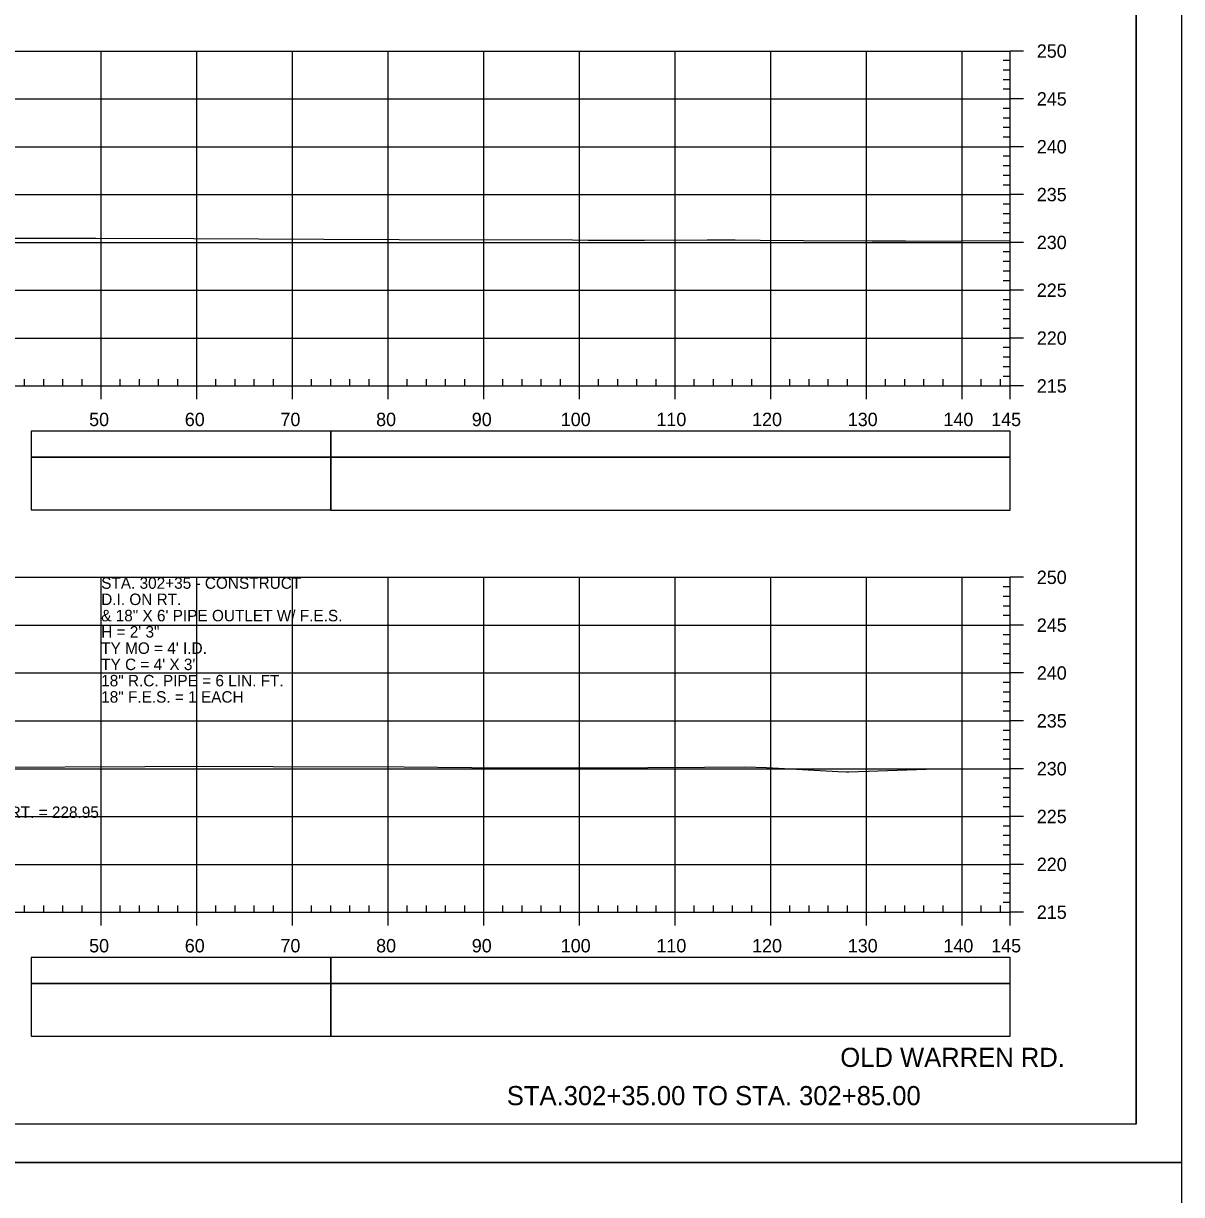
# Model space of a CAD drawing. Extents: x 1386544 to 1388153, y 379785 to 390999.
# Drawn here: x 1386756.7 to 1386877.8, y 384488.6 to 384611 of the extents above; entities that cross this region are included whole.
import ezdxf

# ---------------------------------------------------------------- set-up
doc = ezdxf.new("R2010")
doc.units = 0
for name, color, linetype in [('R_Axis', 7, 'Continuous'), ('R_Axis Annot', 7, 'Continuous'), ('R_Border', 7, 'Continuous'), ('R_Draft', 7, 'Continuous'), ('R_Exist Surface', 7, 'Continuous'), ('R_Grid', 7, 'Continuous'), ('R_No Plot', 7, 'Continuous'), ('R_Striping', 7, 'Continuous'), ('R_Water Annot', 7, 'Continuous')]:
    doc.layers.add(name, color=color, linetype=linetype)

msp = doc.modelspace()

# ---------------------------------------------------------------- linework, layer by layer
at = {"layer": 'R_Axis'}
for p, q in [((1386859.87, 384573.09), (1386859.87, 384608.09)), ((1386861.27, 384608.09), (1386859.87, 384608.09)), ((1386859.87, 384607.09), (1386859.17, 384607.09)), ((1386859.87, 384606.09), (1386859.17, 384606.09)), ((1386859.87, 384605.09), (1386859.17, 384605.09)), ((1386859.87, 384604.09), (1386859.17, 384604.09)), ((1386861.27, 384603.09), (1386859.87, 384603.09)), ((1386859.87, 384602.09), (1386859.17, 384602.09)), ((1386859.87, 384601.09), (1386859.17, 384601.09)), ((1386859.87, 384600.09), (1386859.17, 384600.09)), ((1386859.87, 384599.09), (1386859.17, 384599.09)), ((1386861.27, 384598.09), (1386859.87, 384598.09)), ((1386859.87, 384597.09), (1386859.17, 384597.09)), ((1386859.87, 384596.09), (1386859.17, 384596.09)), ((1386859.87, 384595.09), (1386859.17, 384595.09)), ((1386859.87, 384594.09), (1386859.17, 384594.09)), ((1386859.87, 384592.09), (1386859.17, 384592.09)), ((1386861.27, 384593.09), (1386859.87, 384593.09)), ((1386859.87, 384591.09), (1386859.17, 384591.09)), ((1386859.87, 384590.09), (1386859.17, 384590.09)), ((1386859.87, 384589.09), (1386859.17, 384589.09)), ((1386859.87, 384587.09), (1386859.17, 384587.09)), ((1386861.27, 384588.09), (1386859.87, 384588.09)), ((1386859.87, 384586.09), (1386859.17, 384586.09)), ((1386859.87, 384585.09), (1386859.17, 384585.09)), ((1386859.87, 384584.09), (1386859.17, 384584.09)), ((1386861.27, 384583.09), (1386859.87, 384583.09)), ((1386859.87, 384582.09), (1386859.17, 384582.09)), ((1386859.87, 384581.09), (1386859.17, 384581.09)), ((1386859.87, 384580.09), (1386859.17, 384580.09)), ((1386859.87, 384579.09), (1386859.17, 384579.09)), ((1386861.27, 384578.09), (1386859.87, 384578.09)), ((1386859.87, 384577.09), (1386859.17, 384577.09)), ((1386859.87, 384576.09), (1386859.17, 384576.09)), ((1386859.87, 384575.09), (1386859.17, 384575.09)), ((1386756.87, 384573.09), (1386756.87, 384573.79)), ((1386758.87, 384573.09), (1386758.87, 384573.79)), ((1386760.87, 384573.09), (1386760.87, 384573.79)), ((1386762.87, 384573.09), (1386762.87, 384573.79)), ((1386766.87, 384573.09), (1386766.87, 384573.79)), ((1386768.87, 384573.09), (1386768.87, 384573.79)), ((1386770.87, 384573.09), (1386770.87, 384573.79)), ((1386772.87, 384573.09), (1386772.87, 384573.79)), ((1386776.87, 384573.09), (1386776.87, 384573.79)), ((1386778.87, 384573.09), (1386778.87, 384573.79)), ((1386780.87, 384573.09), (1386780.87, 384573.79)), ((1386782.87, 384573.09), (1386782.87, 384573.79)), ((1386786.87, 384573.09), (1386786.87, 384573.79)), ((1386788.87, 384573.09), (1386788.87, 384573.79)), ((1386790.87, 384573.09), (1386790.87, 384573.79)), ((1386792.87, 384573.09), (1386792.87, 384573.79)), ((1386796.87, 384573.09), (1386796.87, 384573.79)), ((1386798.87, 384573.09), (1386798.87, 384573.79)), ((1386800.87, 384573.09), (1386800.87, 384573.79)), ((1386802.87, 384573.09), (1386802.87, 384573.79)), ((1386806.87, 384573.09), (1386806.87, 384573.79)), ((1386808.87, 384573.09), (1386808.87, 384573.79)), ((1386810.87, 384573.09), (1386810.87, 384573.79)), ((1386812.87, 384573.09), (1386812.87, 384573.79)), ((1386816.87, 384573.09), (1386816.87, 384573.79)), ((1386818.87, 384573.09), (1386818.87, 384573.79)), ((1386820.87, 384573.09), (1386820.87, 384573.79)), ((1386822.87, 384573.09), (1386822.87, 384573.79)), ((1386826.87, 384573.09), (1386826.87, 384573.79)), ((1386828.87, 384573.09), (1386828.87, 384573.79)), ((1386830.87, 384573.09), (1386830.87, 384573.79)), ((1386832.87, 384573.09), (1386832.87, 384573.79)), ((1386836.87, 384573.09), (1386836.87, 384573.79)), ((1386838.87, 384573.09), (1386838.87, 384573.79)), ((1386840.87, 384573.09), (1386840.87, 384573.79)), ((1386842.87, 384573.09), (1386842.87, 384573.79)), ((1386846.87, 384573.09), (1386846.87, 384573.79)), ((1386848.87, 384573.09), (1386848.87, 384573.79)), ((1386850.87, 384573.09), (1386850.87, 384573.79)), ((1386852.87, 384573.09), (1386852.87, 384573.79)), ((1386856.87, 384573.09), (1386856.87, 384573.79)), ((1386858.87, 384573.09), (1386858.87, 384573.79)), ((1386859.87, 384574.09), (1386859.17, 384574.09)), ((1386569.87, 384573.09), (1386859.87, 384573.09)), ((1386764.87, 384571.69), (1386764.87, 384573.09)), ((1386774.87, 384571.69), (1386774.87, 384573.09)), ((1386784.87, 384571.69), (1386784.87, 384573.09)), ((1386794.87, 384571.69), (1386794.87, 384573.09)), ((1386804.87, 384571.69), (1386804.87, 384573.09)), ((1386814.87, 384571.69), (1386814.87, 384573.09)), ((1386824.87, 384571.69), (1386824.87, 384573.09)), ((1386834.87, 384571.69), (1386834.87, 384573.09)), ((1386844.87, 384571.69), (1386844.87, 384573.09)), ((1386854.87, 384571.69), (1386854.87, 384573.09)), ((1386859.87, 384571.69), (1386859.87, 384573.09)), ((1386861.27, 384573.09), (1386859.87, 384573.09)), ((1386859.87, 384518.09), (1386859.87, 384553.09)), ((1386861.27, 384553.09), (1386859.87, 384553.09)), ((1386859.87, 384552.09), (1386859.17, 384552.09)), ((1386859.87, 384551.09), (1386859.17, 384551.09)), ((1386859.87, 384550.09), (1386859.17, 384550.09)), ((1386859.87, 384549.09), (1386859.17, 384549.09)), ((1386861.27, 384548.09), (1386859.87, 384548.09)), ((1386859.87, 384547.09), (1386859.17, 384547.09)), ((1386859.87, 384546.09), (1386859.17, 384546.09)), ((1386859.87, 384545.09), (1386859.17, 384545.09)), ((1386859.87, 384544.09), (1386859.17, 384544.09)), ((1386861.27, 384543.09), (1386859.87, 384543.09)), ((1386859.87, 384542.09), (1386859.17, 384542.09)), ((1386859.87, 384541.09), (1386859.17, 384541.09)), ((1386859.87, 384540.09), (1386859.17, 384540.09)), ((1386859.87, 384539.09), (1386859.17, 384539.09)), ((1386859.87, 384537.09), (1386859.17, 384537.09)), ((1386861.27, 384538.09), (1386859.87, 384538.09)), ((1386859.87, 384536.09), (1386859.17, 384536.09)), ((1386859.87, 384535.09), (1386859.17, 384535.09)), ((1386859.87, 384534.09), (1386859.17, 384534.09)), ((1386859.87, 384532.09), (1386859.17, 384532.09)), ((1386861.27, 384533.09), (1386859.87, 384533.09)), ((1386859.87, 384531.09), (1386859.17, 384531.09)), ((1386859.87, 384530.09), (1386859.17, 384530.09)), ((1386859.87, 384529.09), (1386859.17, 384529.09)), ((1386861.27, 384528.09), (1386859.87, 384528.09)), ((1386859.87, 384527.09), (1386859.17, 384527.09)), ((1386859.87, 384526.09), (1386859.17, 384526.09)), ((1386859.87, 384525.09), (1386859.17, 384525.09)), ((1386859.87, 384524.09), (1386859.17, 384524.09)), ((1386861.27, 384523.09), (1386859.87, 384523.09)), ((1386859.87, 384522.09), (1386859.17, 384522.09)), ((1386859.87, 384521.09), (1386859.17, 384521.09)), ((1386859.87, 384520.09), (1386859.17, 384520.09)), ((1386756.87, 384518.09), (1386756.87, 384518.79)), ((1386758.87, 384518.09), (1386758.87, 384518.79)), ((1386760.87, 384518.09), (1386760.87, 384518.79)), ((1386762.87, 384518.09), (1386762.87, 384518.79)), ((1386766.87, 384518.09), (1386766.87, 384518.79)), ((1386768.87, 384518.09), (1386768.87, 384518.79)), ((1386770.87, 384518.09), (1386770.87, 384518.79)), ((1386772.87, 384518.09), (1386772.87, 384518.79)), ((1386776.87, 384518.09), (1386776.87, 384518.79)), ((1386778.87, 384518.09), (1386778.87, 384518.79)), ((1386780.87, 384518.09), (1386780.87, 384518.79)), ((1386782.87, 384518.09), (1386782.87, 384518.79)), ((1386786.87, 384518.09), (1386786.87, 384518.79)), ((1386788.87, 384518.09), (1386788.87, 384518.79)), ((1386790.87, 384518.09), (1386790.87, 384518.79)), ((1386792.87, 384518.09), (1386792.87, 384518.79)), ((1386796.87, 384518.09), (1386796.87, 384518.79)), ((1386798.87, 384518.09), (1386798.87, 384518.79)), ((1386800.87, 384518.09), (1386800.87, 384518.79)), ((1386802.87, 384518.09), (1386802.87, 384518.79)), ((1386806.87, 384518.09), (1386806.87, 384518.79)), ((1386808.87, 384518.09), (1386808.87, 384518.79)), ((1386810.87, 384518.09), (1386810.87, 384518.79)), ((1386812.87, 384518.09), (1386812.87, 384518.79)), ((1386816.87, 384518.09), (1386816.87, 384518.79)), ((1386818.87, 384518.09), (1386818.87, 384518.79)), ((1386820.87, 384518.09), (1386820.87, 384518.79)), ((1386822.87, 384518.09), (1386822.87, 384518.79)), ((1386826.87, 384518.09), (1386826.87, 384518.79)), ((1386828.87, 384518.09), (1386828.87, 384518.79)), ((1386830.87, 384518.09), (1386830.87, 384518.79)), ((1386832.87, 384518.09), (1386832.87, 384518.79)), ((1386836.87, 384518.09), (1386836.87, 384518.79)), ((1386838.87, 384518.09), (1386838.87, 384518.79)), ((1386840.87, 384518.09), (1386840.87, 384518.79)), ((1386842.87, 384518.09), (1386842.87, 384518.79)), ((1386846.87, 384518.09), (1386846.87, 384518.79)), ((1386848.87, 384518.09), (1386848.87, 384518.79)), ((1386850.87, 384518.09), (1386850.87, 384518.79)), ((1386852.87, 384518.09), (1386852.87, 384518.79)), ((1386856.87, 384518.09), (1386856.87, 384518.79)), ((1386858.87, 384518.09), (1386858.87, 384518.79)), ((1386859.87, 384519.09), (1386859.17, 384519.09)), ((1386569.87, 384518.09), (1386859.87, 384518.09)), ((1386764.87, 384516.69), (1386764.87, 384518.09)), ((1386774.87, 384516.69), (1386774.87, 384518.09)), ((1386784.87, 384516.69), (1386784.87, 384518.09)), ((1386794.87, 384516.69), (1386794.87, 384518.09)), ((1386804.87, 384516.69), (1386804.87, 384518.09)), ((1386814.87, 384516.69), (1386814.87, 384518.09)), ((1386824.87, 384516.69), (1386824.87, 384518.09)), ((1386834.87, 384516.69), (1386834.87, 384518.09)), ((1386844.87, 384516.69), (1386844.87, 384518.09)), ((1386854.87, 384516.69), (1386854.87, 384518.09)), ((1386859.87, 384516.69), (1386859.87, 384518.09)), ((1386861.27, 384518.09), (1386859.87, 384518.09))]:
    msp.add_line(p, q, dxfattribs=at)
at = {"layer": 'R_Axis Annot'}
for points in [[(1386788.89, 384565.64), (1386859.87, 384565.64), (1386859.87, 384568.35), (1386788.89, 384568.35)], [(1386788.89, 384560.12), (1386859.87, 384560.12), (1386859.87, 384565.64), (1386788.89, 384565.64)], [(1386788.89, 384510.64), (1386859.87, 384510.64), (1386859.87, 384513.35), (1386788.89, 384513.35)], [(1386788.89, 384505.12), (1386859.87, 384505.12), (1386859.87, 384510.64), (1386788.89, 384510.64)]]:
    msp.add_lwpolyline(points, close=True, dxfattribs=at)
at = {"layer": 'R_Border'}
for q in [(1386873.05, 384701.38), (1386556.87, 384495.92)]:
    msp.add_line((1386873.05, 384495.92), q, dxfattribs=at)
at = {"layer": 'R_Exist Surface'}
for points in [[(1386753.01, 384588.55), (1386764.32, 384588.55), (1386774.54, 384588.51), (1386788.13, 384588.44), (1386796.01, 384588.41), (1386814.14, 384588.36), (1386815.76, 384588.34), (1386821.66, 384588.34), (1386828.21, 384588.35), (1386831.15, 384588.36), (1386833.76, 384588.34), (1386838.29, 384588.3), (1386845.47, 384588.25), (1386848.95, 384588.24), (1386849.85, 384588.23), (1386859.87, 384588.29)], [(1386752.72, 384533.24), (1386769.44, 384533.32), (1386775.52, 384533.35), (1386782.86, 384533.33), (1386796.54, 384533.27), (1386807.12, 384533.17), (1386816.08, 384533.18), (1386827.93, 384533.26), (1386832.15, 384533.28), (1386834.42, 384533.22), (1386841.9, 384532.8), (1386842.79, 384532.76), (1386843.02, 384532.75), (1386852.12, 384533.07), (1386854.26, 384533.09), (1386859.87, 384533.08)]]:
    msp.add_lwpolyline(points, dxfattribs=at)
at = {"layer": 'R_Grid'}
for p, q in [((1386569.87, 384608.09), (1386859.87, 384608.09)), ((1386764.87, 384573.09), (1386764.87, 384608.09)), ((1386774.87, 384573.09), (1386774.87, 384608.09)), ((1386784.87, 384573.09), (1386784.87, 384608.09)), ((1386794.87, 384573.09), (1386794.87, 384608.09)), ((1386804.87, 384573.09), (1386804.87, 384608.09)), ((1386814.87, 384573.09), (1386814.87, 384608.09)), ((1386824.87, 384573.09), (1386824.87, 384608.09)), ((1386834.87, 384573.09), (1386834.87, 384608.09)), ((1386844.87, 384573.09), (1386844.87, 384608.09)), ((1386854.87, 384573.09), (1386854.87, 384608.09)), ((1386859.87, 384573.09), (1386859.87, 384608.09)), ((1386569.87, 384603.09), (1386859.87, 384603.09)), ((1386569.87, 384598.09), (1386859.87, 384598.09)), ((1386569.87, 384593.09), (1386859.87, 384593.09)), ((1386569.87, 384588.09), (1386859.87, 384588.09)), ((1386569.87, 384583.09), (1386859.87, 384583.09)), ((1386569.87, 384578.09), (1386859.87, 384578.09)), ((1386569.87, 384573.09), (1386859.87, 384573.09)), ((1386569.87, 384553.09), (1386859.87, 384553.09)), ((1386764.87, 384518.09), (1386764.87, 384553.09)), ((1386774.87, 384518.09), (1386774.87, 384553.09)), ((1386784.87, 384518.09), (1386784.87, 384553.09)), ((1386794.87, 384518.09), (1386794.87, 384553.09)), ((1386804.87, 384518.09), (1386804.87, 384553.09)), ((1386814.87, 384518.09), (1386814.87, 384553.09)), ((1386824.87, 384518.09), (1386824.87, 384553.09)), ((1386834.87, 384518.09), (1386834.87, 384553.09)), ((1386844.87, 384518.09), (1386844.87, 384553.09)), ((1386854.87, 384518.09), (1386854.87, 384553.09)), ((1386859.87, 384518.09), (1386859.87, 384553.09)), ((1386569.87, 384548.09), (1386859.87, 384548.09)), ((1386569.87, 384543.09), (1386859.87, 384543.09)), ((1386569.87, 384538.09), (1386859.87, 384538.09)), ((1386569.87, 384533.09), (1386859.87, 384533.09)), ((1386569.87, 384528.09), (1386859.87, 384528.09)), ((1386569.87, 384523.09), (1386859.87, 384523.09)), ((1386569.87, 384518.09), (1386859.87, 384518.09))]:
    msp.add_line(p, q, dxfattribs=at)
at = {"layer": 'R_No Plot'}
msp.add_line((1386544.47, 384491.94), (1386877.8, 384491.94), dxfattribs=at)
msp.add_line((1386544.47, 384491.94), (1386877.8, 384491.94), dxfattribs=at)
for points in [[(1386544.46, 384705.28), (1386877.8, 384705.28), (1386877.8, 384491.94), (1386544.46, 384491.94)], [(1386790.79, 384701.38), (1386810.41, 384701.38), (1386810.41, 384691.5), (1386826.52, 384691.5), (1386849.72, 384691.5), (1386849.72, 384667.17), (1386873.05, 384667.17), (1386873.05, 384495.92), (1386556.87, 384495.92), (1386556.87, 384701.38)], [(1386544.46, 384491.94), (1386877.8, 384491.94), (1386877.8, 384278.6), (1386544.46, 384278.6)]]:
    msp.add_lwpolyline(points, close=True, dxfattribs=at)
at = {"layer": 'R_Striping'}
for points in [[(1386757.55, 384565.65), (1386788.89, 384565.65), (1386788.89, 384568.35), (1386757.55, 384568.35)], [(1386757.55, 384560.13), (1386788.89, 384560.13), (1386788.89, 384565.65), (1386757.55, 384565.65)], [(1386757.55, 384510.65), (1386788.89, 384510.65), (1386788.89, 384513.35), (1386757.55, 384513.35)], [(1386757.55, 384505.13), (1386788.89, 384505.13), (1386788.89, 384510.65), (1386757.55, 384510.65)]]:
    msp.add_lwpolyline(points, close=True, dxfattribs=at)

# ---------------------------------------------------------------- texts
at = {"layer": 'R_Axis Annot'}
for s, p in [('250', (1386862.67, 384607.39)), ('245', (1386862.67, 384602.39)), ('240', (1386862.67, 384597.39)), ('235', (1386862.67, 384592.39)), ('230', (1386862.67, 384587.39)), ('225', (1386862.67, 384582.39)), ('220', (1386862.67, 384577.39)), ('215', (1386862.67, 384572.39)), ('50', (1386763.61, 384568.89)), ('60', (1386773.61, 384568.89)), ('70', (1386783.61, 384568.89)), ('80', (1386793.61, 384568.89)), ('90', (1386803.61, 384568.89)), ('100', (1386812.91, 384568.89)), ('110', (1386822.91, 384568.89)), ('120', (1386832.91, 384568.89)), ('130', (1386842.91, 384568.89)), ('140', (1386852.91, 384568.89)), ('145', (1386857.9, 384568.89)), ('250', (1386862.67, 384552.39)), ('245', (1386862.67, 384547.39)), ('240', (1386862.67, 384542.39)), ('235', (1386862.67, 384537.39)), ('230', (1386862.67, 384532.39)), ('225', (1386862.67, 384527.39)), ('220', (1386862.67, 384522.39)), ('215', (1386862.67, 384517.39)), ('50', (1386763.61, 384513.89)), ('60', (1386773.61, 384513.89)), ('70', (1386783.61, 384513.89)), ('80', (1386793.61, 384513.89)), ('90', (1386803.61, 384513.89)), ('100', (1386812.91, 384513.89)), ('110', (1386822.91, 384513.89)), ('120', (1386832.91, 384513.89)), ('130', (1386842.91, 384513.89)), ('140', (1386852.91, 384513.89)), ('145', (1386857.9, 384513.89))]:
    msp.add_text(s, height=1.4, dxfattribs=at).set_placement(p)
at = {"layer": 'R_Draft'}
for s, p in [('OLD WARREN RD.', (1386842.13, 384501.92)), ('STA.302+35.00 TO STA. 302+85.00', (1386807.27, 384497.92))]:
    msp.add_text(s, height=2, dxfattribs=at).set_placement(p)
at = {"layer": 'R_Water Annot'}
for s, p in [('STA. 302+35 - CONSTRUCT', (1386764.87, 384551.89)), ('D.I. ON RT.', (1386764.87, 384550.19)), ('& 18" X 6\' PIPE OUTLET W/ F.E.S.', (1386764.87, 384548.49)), ('H = 2\' 3"', (1386764.87, 384546.79)), ("TY MO = 4' I.D.", (1386764.87, 384545.09)), ("TY C = 4' X 3'", (1386764.87, 384543.39)), ('18" R.C. PIPE = 6 LIN. FT.', (1386764.87, 384541.69)), ('18" F.E.S. = 1 EACH', (1386764.87, 384539.99)), ('F.L. OUTLET RT. = 228.95', (1386745.32, 384527.94))]:
    msp.add_text(s, height=1.2, dxfattribs=at).set_placement(p)

doc.saveas('drawing.dxf')
